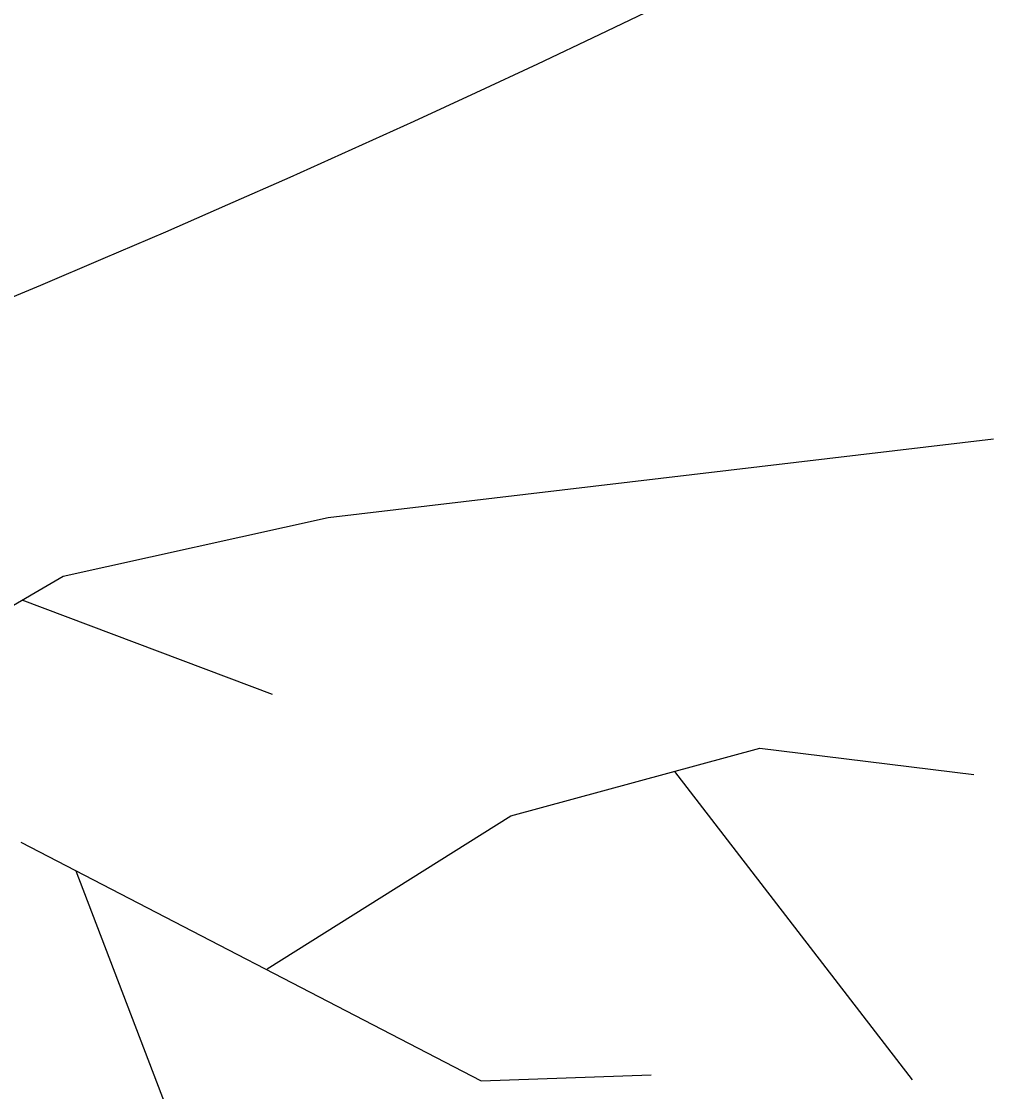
# Model space of a CAD drawing. Extents: x -438233 to -437334, y -1133133 to -1132623.
# Drawn here: x -438134.564 to -438133.97, y -1132965.187 to -1132964.533 of the extents above; entities that cross this region are included whole.
import ezdxf

# ---------------------------------------------------------------- set-up
doc = ezdxf.new("R2010")
doc.units = 0
doc.layers.add('Vrstva 1', color=7, linetype='Continuous')
doc.layers.add('Vrstva 11', color=7, linetype='Continuous')

msp = doc.modelspace()

# ---------------------------------------------------------------- linework, layer by layer
at = {"layer": 'Vrstva 1'}
for p, q in [((-438134.37685, -1132964.83622), (-438133.97021, -1132964.78824)), ((-438134.53878, -1132964.8722), (-438134.37685, -1132964.83622)), ((-438134.78168, -1132965.01315), (-438134.53878, -1132964.8722)), ((-438134.56397, -1132964.8866), (-438134.41103, -1132964.94417)), ((-438134.26529, -1132965.01854), (-438134.11295, -1132964.97716)), ((-438134.11295, -1132964.97716), (-438133.9822, -1132964.99335)), ((-438134.16513, -1132964.99155), (-438134.01999, -1132965.17988)), ((-438134.41403, -1132965.11211), (-438134.26529, -1132965.01854)), ((-438134.56457, -1132965.03474), (-438134.28328, -1132965.18048)), ((-438134.53098, -1132965.05213), (-438134.43862, -1132965.29383)), ((-438134.28328, -1132965.18048), (-438134.17952, -1132965.17688))]:
    msp.add_line(p, q, dxfattribs=at)
at = {"layer": 'Vrstva 11'}
msp.add_arc((-438137.75169, -1132957.10095), 8.23973, 259.247142, 296.028078, dxfattribs=at)

doc.saveas('drawing.dxf')
